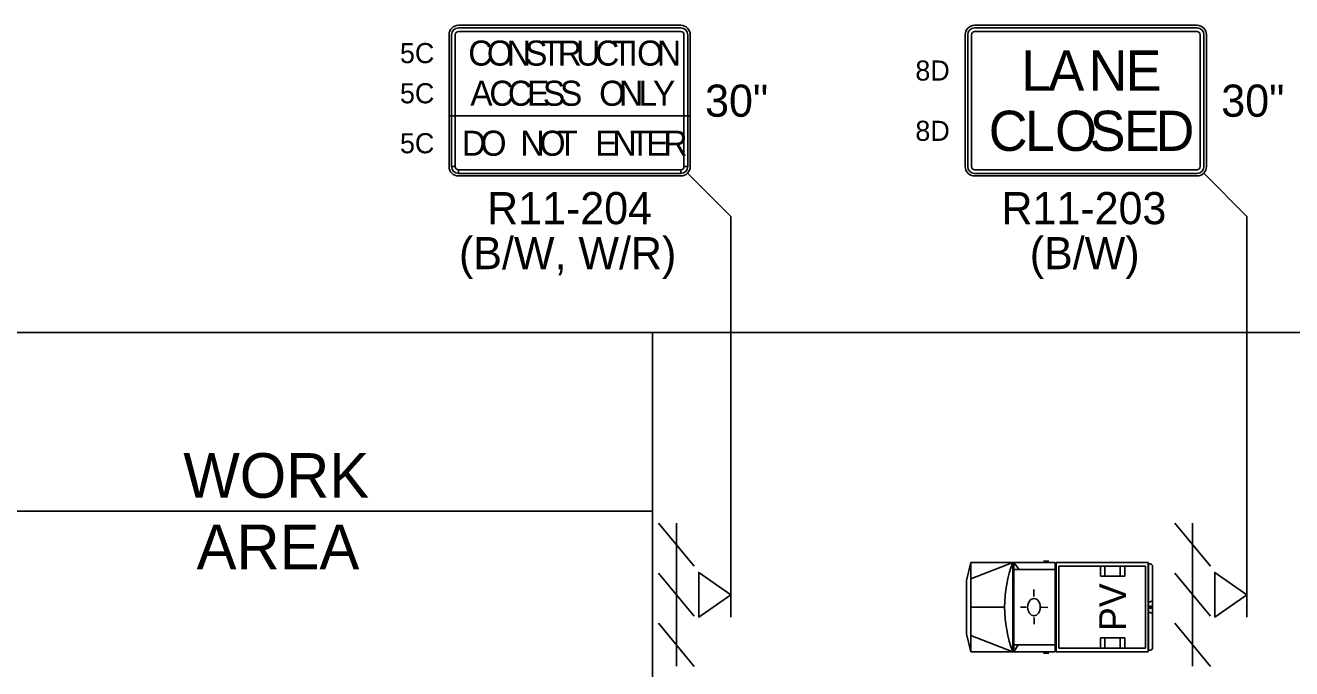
# Model space of a CAD drawing. Extents: x 99977 to 100176, y 99905 to 100011.
# Drawn here: x 100160.712 to 100163.547, y 99977.187 to 99978.628 of the extents above; entities that cross this region are included whole.
import ezdxf

# ---------------------------------------------------------------- set-up
doc = ezdxf.new("R2010")
doc.units = 0
for name, color, linetype in [('RD_ED_ShoulderPavedEdge', 7, 'Continuous'), ('RD_MK_LineEdgeWhite', 7, 'Continuous'), ('TR_SN_ConstructionSigns', 7, 'Continuous'), ('TR_WZ_BarricadeType3', 7, 'Continuous'), ('TR_WZ_PortableSignMountBlk-Wht', 7, 'Continuous'), ('TR_WZ_ProtectiveVehicle', 7, 'Continuous'), ('TR_WZ_WorkAreaLabel', 7, 'Continuous'), ('TR_WZ_WorkZoneDetails', 7, 'Continuous')]:
    doc.layers.add(name, color=color, linetype=linetype)

msp = doc.modelspace()

# ---------------------------------------------------------------- linework, layer by layer
at = {"layer": 'RD_ED_ShoulderPavedEdge'}
msp.add_line((100175.6424, 99977.9393), (100160.3, 99977.9393), dxfattribs=at)
at = {"layer": 'RD_MK_LineEdgeWhite'}
msp.add_line((100162.1156, 99977.5393), (100160.3, 99977.5393), dxfattribs=at)
at = {"layer": 'TR_SN_ConstructionSigns'}
for p, q in [((100161.6602, 99978.3112), (100161.6602, 99978.6065)), ((100161.6602, 99978.6065), (100161.6602, 99978.3112)), ((100161.6602, 99978.6065), (100161.6602, 99978.3112)), ((100161.6659, 99978.6065), (100161.6659, 99978.3112)), ((100161.6743, 99978.3112), (100161.6743, 99978.6065)), ((100161.6813, 99978.6276), (100162.1792, 99978.6276)), ((100162.1792, 99978.6276), (100161.6813, 99978.6276)), ((100162.1792, 99978.6276), (100161.6813, 99978.6276)), ((100162.1792, 99978.622), (100161.6813, 99978.622)), ((100161.6813, 99978.6135), (100162.1792, 99978.6135)), ((100162.1862, 99978.6065), (100162.1862, 99978.3112)), ((100162.1946, 99978.3112), (100162.1946, 99978.6065)), ((100162.2002, 99978.6065), (100162.2002, 99978.3112)), ((100162.2002, 99978.3112), (100162.2002, 99978.6065)), ((100162.2002, 99978.3112), (100162.2002, 99978.6065)), ((100162.8159, 99978.3112), (100162.8159, 99978.6065)), ((100162.8159, 99978.6065), (100162.8159, 99978.3112)), ((100162.8159, 99978.6065), (100162.8159, 99978.3112)), ((100162.8215, 99978.6065), (100162.8215, 99978.3112)), ((100162.8299, 99978.3112), (100162.8299, 99978.6065)), ((100162.8369, 99978.6276), (100163.3348, 99978.6276)), ((100163.3348, 99978.6276), (100162.8369, 99978.6276)), ((100163.3348, 99978.6276), (100162.8369, 99978.6276)), ((100163.3348, 99978.622), (100162.8369, 99978.622)), ((100162.8369, 99978.6135), (100163.3348, 99978.6135)), ((100163.3418, 99978.6065), (100163.3418, 99978.3112)), ((100163.3502, 99978.3112), (100163.3502, 99978.6065)), ((100163.3559, 99978.6065), (100163.3559, 99978.3112)), ((100163.3559, 99978.3112), (100163.3559, 99978.6065)), ((100163.3559, 99978.3112), (100163.3559, 99978.6065)), ((100162.2002, 99978.4251), (100161.6602, 99978.4251)), ((100161.6602, 99978.4251), (100161.6602, 99978.3112)), ((100161.6659, 99978.4251), (100161.6659, 99978.3112)), ((100161.6743, 99978.4251), (100161.6659, 99978.4251)), ((100161.6743, 99978.3112), (100161.6743, 99978.4251)), ((100162.1946, 99978.4251), (100162.1862, 99978.4251)), ((100162.1862, 99978.4251), (100162.1862, 99978.3112)), ((100162.1946, 99978.3112), (100162.1946, 99978.4251)), ((100162.2002, 99978.3112), (100162.2002, 99978.4251)), ((100161.6743, 99978.3112), (100161.6659, 99978.3112)), ((100161.6659, 99978.3112), (100161.6743, 99978.3112)), ((100162.1792, 99978.3042), (100161.6813, 99978.3042)), ((100162.1792, 99978.3042), (100161.6813, 99978.3042)), ((100161.6813, 99978.3042), (100161.6813, 99978.2957)), ((100161.6813, 99978.2957), (100161.6813, 99978.3042)), ((100161.6813, 99978.2957), (100162.1792, 99978.2957)), ((100161.6813, 99978.2957), (100162.1792, 99978.2957)), ((100162.1792, 99978.3042), (100162.1792, 99978.2957)), ((100162.1792, 99978.2957), (100162.1792, 99978.3042)), ((100162.1862, 99978.3112), (100162.1946, 99978.3112)), ((100162.1946, 99978.3112), (100162.1862, 99978.3112)), ((100163.3348, 99978.3042), (100162.8369, 99978.3042)), ((100162.8369, 99978.2957), (100163.3348, 99978.2957)), ((100162.1792, 99978.2901), (100161.6813, 99978.2901)), ((100161.6813, 99978.2901), (100162.1792, 99978.2901)), ((100161.6813, 99978.2901), (100162.1792, 99978.2901)), ((100161.6813, 99978.2901), (100162.1792, 99978.2901)), ((100163.3348, 99978.2901), (100162.8369, 99978.2901)), ((100162.8369, 99978.2901), (100163.3348, 99978.2901)), ((100162.8369, 99978.2901), (100163.3348, 99978.2901))]:
    msp.add_line(p, q, dxfattribs=at)
for centre, radius, start, end in [((100161.6813, 99978.6065), 0.0211, 90, 180), ((100161.6813, 99978.6065), 0.0211, 90, 180), ((100161.6813, 99978.6065), 0.0211, 90, 180), ((100161.6813, 99978.6065), 0.0155, 90, 180), ((100161.6813, 99978.6065), 0.00703, 90, 180), ((100162.1792, 99978.6065), 0.0211, 0, 90), ((100162.1792, 99978.6065), 0.0211, 0, 90), ((100162.1792, 99978.6065), 0.0211, 0, 90), ((100162.1792, 99978.6065), 0.0155, 0, 90), ((100162.1792, 99978.6065), 0.00703, 0, 90), ((100162.8369, 99978.6065), 0.0211, 90, 180), ((100162.8369, 99978.6065), 0.0211, 90, 180), ((100162.8369, 99978.6065), 0.0211, 90, 180), ((100162.8369, 99978.6065), 0.0155, 90, 180), ((100162.8369, 99978.6065), 0.00703, 90, 180), ((100163.3348, 99978.6065), 0.0211, 0, 90), ((100163.3348, 99978.6065), 0.0211, 0, 90), ((100163.3348, 99978.6065), 0.0211, 0, 90), ((100163.3348, 99978.6065), 0.0155, 0, 90), ((100163.3348, 99978.6065), 0.00703, 0, 90), ((100161.6813, 99978.3112), 0.0211, 180, 270), ((100161.6813, 99978.3112), 0.0211, 180, 270), ((100161.6813, 99978.3112), 0.0211, 180, 270), ((100161.6813, 99978.3112), 0.0211, 180, 270), ((100161.6813, 99978.3112), 0.0155, 180, 270), ((100161.6813, 99978.3112), 0.0155, 180, 270), ((100161.6813, 99978.3112), 0.00703, 180, 270), ((100161.6813, 99978.3112), 0.00703, 180, 270), ((100162.1792, 99978.3112), 0.0155, 270, 0), ((100162.1792, 99978.3112), 0.00703, 270, 0), ((100162.1792, 99978.3112), 0.0211, 270, 0), ((100162.1792, 99978.3112), 0.0211, 270, 0), ((100162.1792, 99978.3112), 0.0211, 270, 0), ((100162.1792, 99978.3112), 0.0211, 270, 0), ((100162.1792, 99978.3112), 0.0155, 270, 0), ((100162.1792, 99978.3112), 0.00703, 270, 0), ((100162.8369, 99978.3112), 0.0211, 180, 270), ((100162.8369, 99978.3112), 0.0211, 180, 270), ((100162.8369, 99978.3112), 0.0211, 180, 270), ((100162.8369, 99978.3112), 0.0155, 180, 270), ((100162.8369, 99978.3112), 0.00703, 180, 270), ((100163.3348, 99978.3112), 0.0155, 270, 0), ((100163.3348, 99978.3112), 0.00703, 270, 0), ((100163.3348, 99978.3112), 0.0211, 270, 0), ((100163.3348, 99978.3112), 0.0211, 270, 0), ((100163.3348, 99978.3112), 0.0211, 270, 0)]:
    msp.add_arc(centre, radius, start, end, dxfattribs=at)
at = {"layer": 'TR_WZ_BarricadeType3'}
for p, q in [((100162.2092, 99977.4161), (100162.1292, 99977.5126)), ((100162.1692, 99977.5122), (100162.1692, 99977.1922)), ((100163.3648, 99977.4161), (100163.2848, 99977.5126)), ((100163.3248, 99977.5122), (100163.3248, 99977.1922)), ((100162.2092, 99977.3039), (100162.1292, 99977.4004)), ((100163.3648, 99977.3039), (100163.2848, 99977.4004)), ((100162.2092, 99977.1917), (100162.1292, 99977.2882)), ((100163.3648, 99977.1917), (100163.2848, 99977.2882))]:
    msp.add_line(p, q, dxfattribs=at)
at = {"layer": 'TR_WZ_PortableSignMountBlk-Wht'}
for p, q in [((100162.291, 99977.4022), (100162.291, 99977.3022)), ((100163.4466, 99977.4022), (100163.4466, 99977.3022))]:
    msp.add_line(p, q, dxfattribs=at)
for points in [[(100162.291, 99977.3522), (100162.2192, 99977.3022), (100162.2192, 99977.4022)], [(100163.4466, 99977.3522), (100163.3748, 99977.3022), (100163.3748, 99977.4022)]]:
    msp.add_lwpolyline(points, close=True, dxfattribs=at)
at = {"layer": 'TR_WZ_ProtectiveVehicle'}
for p, q in [((100162.8282, 99977.4244), (100162.8189, 99977.3841)), ((100162.8282, 99977.4244), (100162.8282, 99977.2244)), ((100162.8282, 99977.4244), (100163.0171, 99977.4244)), ((100162.8282, 99977.3878), (100162.9226, 99977.4244)), ((100162.9226, 99977.4244), (100162.9226, 99977.2244)), ((100162.9244, 99977.4244), (100162.9244, 99977.2244)), ((100162.9244, 99977.4244), (100162.9364, 99977.4089)), ((100162.9913, 99977.4272), (100163.0027, 99977.4272)), ((100163.0171, 99977.4244), (100163.0171, 99977.2244)), ((100163.2256, 99977.4244), (100163.0198, 99977.4244)), ((100163.0198, 99977.4244), (100163.0198, 99977.2244)), ((100163.2197, 99977.4164), (100163.0257, 99977.4164)), ((100163.0257, 99977.4164), (100163.0257, 99977.2324)), ((100163.1184, 99977.4164), (100163.1184, 99977.3934)), ((100163.1284, 99977.4164), (100163.1284, 99977.3934)), ((100163.1624, 99977.4164), (100163.1624, 99977.3934)), ((100163.1734, 99977.4164), (100163.1734, 99977.3934)), ((100163.2197, 99977.4164), (100163.2197, 99977.2324)), ((100163.2256, 99977.4244), (100163.2256, 99977.2244)), ((100163.2307, 99977.4211), (100163.2263, 99977.4211)), ((100163.2263, 99977.4211), (100163.2263, 99977.2277)), ((100163.2352, 99977.415), (100163.2352, 99977.2338)), ((100162.8189, 99977.3841), (100162.8189, 99977.2648)), ((100162.9244, 99977.4089), (100163.0171, 99977.4089)), ((100163.1734, 99977.3934), (100163.1184, 99977.3934)), ((100162.9697, 99977.3641), (100162.9697, 99977.3479)), ((100163.2352, 99977.3385), (100163.2263, 99977.3348)), ((100163.2307, 99977.3272), (100163.2307, 99977.3216)), ((100162.8282, 99977.3244), (100162.9041, 99977.3244)), ((100162.9395, 99977.3246), (100162.9521, 99977.3245)), ((100162.9704, 99977.286), (100162.9701, 99977.301)), ((100162.9838, 99977.3241), (100162.9838, 99977.3241)), ((100163.0005, 99977.3237), (100162.9857, 99977.324)), ((100163.2352, 99977.3103), (100163.2263, 99977.3141)), ((100163.2328, 99977.3244), (100163.2287, 99977.3244)), ((100162.8282, 99977.2244), (100162.8189, 99977.2648)), ((100162.8282, 99977.261), (100162.9226, 99977.2244)), ((100163.1184, 99977.2324), (100163.1184, 99977.2554)), ((100163.1734, 99977.2554), (100163.1184, 99977.2554)), ((100163.1284, 99977.2324), (100163.1284, 99977.2554)), ((100163.1624, 99977.2324), (100163.1624, 99977.2554)), ((100163.1734, 99977.2324), (100163.1734, 99977.2554)), ((100162.8282, 99977.2244), (100163.0171, 99977.2244)), ((100162.9244, 99977.2399), (100163.0171, 99977.2399)), ((100162.9343, 99977.2399), (100162.9244, 99977.2244)), ((100162.9913, 99977.2216), (100163.0027, 99977.2216)), ((100163.2256, 99977.2244), (100163.0198, 99977.2244)), ((100163.2197, 99977.2324), (100163.0257, 99977.2324)), ((100163.2307, 99977.2277), (100163.2263, 99977.2277))]:
    msp.add_line(p, q, dxfattribs=at)
for centre, major_axis, start_param, end_param in [((100163.0576, 99977.3244), (0, -0.2099), 4.215667, 5.208926), ((100163.2307, 99977.415), (0, 0.0061), 4.712389, 6.283185), ((100163.2307, 99977.2338), (0, -0.0061), 0, 1.570796)]:
    msp.add_ellipse(centre, major_axis=major_axis, ratio=0.73155, start_param=start_param, end_param=end_param, dxfattribs=at)
for centre, major_axis in [((100162.9697, 99977.3244), (0, 0.0193)), ((100163.2307, 99977.3244), (0, 0.00282))]:
    msp.add_ellipse(centre, major_axis=major_axis, ratio=0.73155, dxfattribs=at)
at = {"layer": 'TR_WZ_WorkZoneDetails'}
for p, q in [((100162.1941, 99978.2963), (100162.291, 99978.1993)), ((100163.3497, 99978.2963), (100163.4466, 99978.1993)), ((100162.291, 99978.1993), (100162.291, 99977.4022)), ((100163.4466, 99978.1993), (100163.4466, 99977.4022))]:
    msp.add_line(p, q, dxfattribs=at)
msp.add_lwpolyline([(100160.4, 99977.9393), (100160.4, 99976.6926), (100162.1156, 99976.6926), (100162.1156, 99977.9393)], close=True, dxfattribs=at)

# ---------------------------------------------------------------- texts
at = {"layer": 'TR_SN_ConstructionSigns'}
for s, height, p in [('5C', 0.045, (100161.5504, 99978.5429)), ('C', 0.0562, (100161.7033, 99978.5373)), ('O', 0.0562, (100161.7449, 99978.5373)), ('N', 0.0562, (100161.7893, 99978.5373)), ('S', 0.0562, (100161.8304, 99978.5373)), ('T', 0.0562, (100161.8669, 99978.5373)), ('R', 0.0562, (100161.9035, 99978.5373)), ('U', 0.0562, (100161.9446, 99978.5373)), ('C', 0.0562, (100161.9873, 99978.5373)), ('T', 0.0562, (100162.0256, 99978.5373)), ('I', 0.0562, (100162.0621, 99978.5373)), ('O', 0.0562, (100162.0813, 99978.5373)), ('N', 0.0562, (100162.1257, 99978.5373)), ('8D', 0.045, (100162.7043, 99978.5038)), ('L', 0.09, (100162.941, 99978.4813)), ('A', 0.09, (100163.0022, 99978.4813)), ('N', 0.09, (100163.0922, 99978.4813)), ('E', 0.09, (100163.175, 99978.4813)), ('5C', 0.045, (100161.5504, 99978.4529)), ('A', 0.0562, (100161.7078, 99978.4473)), ('C', 0.0562, (100161.7505, 99978.4473)), ('C', 0.0562, (100161.7921, 99978.4473)), ('E', 0.0562, (100161.8349, 99978.4473)), ('S', 0.0562, (100161.8703, 99978.4473)), ('S', 0.0562, (100161.9086, 99978.4473)), ('O', 0.0562, (100161.9963, 99978.4473)), ('N', 0.0562, (100162.0408, 99978.4473)), ('L', 0.0562, (100162.0846, 99978.4473)), ('Y', 0.0562, (100162.1167, 99978.4473)), ('C', 0.09, (100162.8685, 99978.3463)), ('L', 0.09, (100162.9495, 99978.3463)), ('O', 0.09, (100163.017, 99978.3463)), ('S', 0.09, (100163.0944, 99978.3463)), ('E', 0.09, (100163.1709, 99978.3463)), ('D', 0.09, (100163.242, 99978.3463)), ('8D', 0.045, (100162.7043, 99978.3688)), ('5C', 0.045, (100161.5504, 99978.341)), ('D', 0.0562, (100161.6889, 99978.3354)), ('O', 0.0562, (100161.7306, 99978.3354)), ('N', 0.0562, (100161.82, 99978.3354)), ('O', 0.0562, (100161.8627, 99978.3354)), ('T', 0.0562, (100161.9027, 99978.3354)), ('E', 0.0562, (100161.9876, 99978.3354)), ('N', 0.0562, (100162.0259, 99978.3354)), ('T', 0.0562, (100162.0652, 99978.3354)), ('E', 0.0562, (100162.1018, 99978.3354)), ('R', 0.0562, (100162.1401, 99978.3354))]:
    msp.add_text(s, height=height, dxfattribs=at).set_placement(p)
for s, p in [('30"', (100162.2335, 99978.4228)), ('30"', (100163.3891, 99978.4228)), ('R11-204', (100161.7454, 99978.1821)), ('R11-203', (100162.8969, 99978.1821)), ('(B/W, W/R)', (100161.6825, 99978.0813)), ('(B/W)', (100162.9603, 99978.0813))]:
    msp.add_text(s, height=0.072, rotation=360, dxfattribs=at).set_placement(p)
at = {"layer": 'TR_WZ_ProtectiveVehicle'}
msp.add_text('PV', height=0.06, rotation=90, dxfattribs=at).set_placement((100163.1759, 99977.2707))
at = {"layer": 'TR_WZ_WorkAreaLabel'}
for s, p in [('WORK', (100161.0655, 99977.5693)), ('AREA', (100161.0952, 99977.4093))]:
    msp.add_text(s, height=0.1, dxfattribs=at).set_placement(p)

doc.saveas('drawing.dxf')
